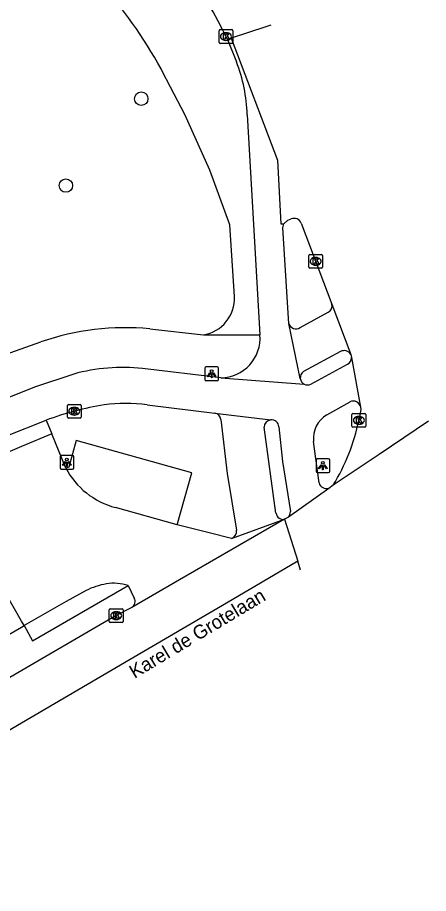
# Model space of a CAD drawing. Extents: x 159675 to 160530, y 382179 to 382901.
# Drawn here: x 160499.7 to 160529.6, y 382670.1 to 382733.7 of the extents above; entities that cross this region are included whole.
import ezdxf

# ---------------------------------------------------------------- set-up
doc = ezdxf.new("R2010")
doc.units = 0
for name, color, linetype in [('IMGEO_Boom', 7, 'Continuous'), ('IMGEO_Fietspad_gesloten', 7, 'Continuous'), ('IMGEO_Kolk', 7, 'Continuous'), ('IMGEO_Lichtpunt', 7, 'Continuous'), ('IMGEO_Openbare_ruimte_label', 7, 'Continuous'), ('IMGEO_Parkeervlak_open', 7, 'Continuous'), ('IMGEO_Rijbaan_lokaal_gesloten', 7, 'Continuous'), ('IMGEO_Rijbaan_lokaal_open', 7, 'Continuous'), ('IMGEO_Verkeerseiland_open', 7, 'Continuous'), ('IMGEO_Voetpad_open', 7, 'Continuous')]:
    doc.layers.add(name, color=color, linetype=linetype)

msp = doc.modelspace()

# ---------------------------------------------------------------- linework, layer by layer
at = {"layer": 'IMGEO_Boom'}
for centre in [(160508.702, 382727.842), (160503.224, 382721.531)]:
    msp.add_circle(centre, 0.489, dxfattribs=at)
at = {"layer": 'IMGEO_Fietspad_gesloten'}
for points in [[(160514.979, 382732.145), (160515.616, 382730.528)], [(160516.399, 382726.675), (160516.862, 382718.714), (160517.33, 382710.678)], [(160519.434, 382711.508), (160519.004, 382718.458), (160519.068, 382718.756)], [(160520.266, 382707.526), (160519.434, 382711.508)], [(160521.042, 382707.11), (160523.703, 382708.546)], [(160503.792, 382707.842), (160500.939, 382706.897), (160496.346, 382705.043), (160489.058, 382701.33)], [(160514.496, 382707.563), (160508.793, 382708.24)], [(160514.496, 382707.563), (160520.544, 382707.113)], [(160522.196, 382704.884), (160523.878, 382705.818)], [(160509.122, 382705.598), (160514.049, 382705.004)], [(160492.179, 382700.069), (160495.249, 382701.639), (160498.849, 382703.338), (160501.786, 382704.487)], [(160514.049, 382705.004), (160518.123, 382704.506)], [(160518.711, 382704.01), (160518.967, 382701.48), (160519.541, 382697.847)], [(160521.625, 382699.929), (160521.222, 382702.934)]]:
    msp.add_lwpolyline(points, dxfattribs=at)
for centre, radius, start, end in [((160505.342, 382726.434), 11.06, 1.24869, 21.72556), ((160514.448, 382710.454), 2.891, 270.95924, 4.44945), ((160523.461, 382709.013), 0.526, 297.34845, 1.94788), ((160507.337, 382694.911), 13.408, 83.76792, 105.33257), ((160520.797, 382707.583), 0.534, 186.15823, 241.73262), ((160520.796, 382707.585), 0.535, 241.90836, 297.40134), ((160524.117, 382705.327), 0.547, 11.2372, 115.9288), ((160509.868, 382682.571), 23.359, 99.50322, 110.24141), ((160507.527, 382694.403), 11.308, 81.89057, 97.70425), ((160518.174, 382703.97), 0.538, 4.21174, 95.49049), ((160523.266, 382703.131), 2.054, 121.40627, 185.51065), ((160522.177, 382700.091), 0.575, 196.34468, 285.24208), ((160518.989, 382697.817), 0.553, 317.70447, 3.13241)]:
    msp.add_arc(centre, radius, start, end, dxfattribs=at)
at = {"layer": 'IMGEO_Kolk'}
for p, q in [((160514.356, 382731.933), (160514.356, 382732.785)), ((160514.431, 382732.859), (160515.283, 382732.859)), ((160514.844, 382732.639), (160514.869, 382732.639)), ((160515.357, 382732.785), (160515.357, 382731.933)), ((160515.283, 382731.859), (160514.431, 382731.859)), ((160514.867, 382732.079), (160514.842, 382732.079)), ((160520.881, 382715.603), (160520.881, 382716.455)), ((160520.956, 382716.529), (160521.808, 382716.529)), ((160521.369, 382716.309), (160521.394, 382716.309)), ((160521.882, 382716.455), (160521.882, 382715.603)), ((160521.808, 382715.529), (160520.956, 382715.529)), ((160521.392, 382715.749), (160521.367, 382715.749)), ((160503.333, 382704.711), (160503.333, 382705.563)), ((160503.408, 382705.637), (160504.26, 382705.637)), ((160503.821, 382705.417), (160503.846, 382705.417)), ((160504.334, 382705.563), (160504.334, 382704.711)), ((160504.26, 382704.637), (160503.408, 382704.637)), ((160503.844, 382704.857), (160503.819, 382704.857)), ((160524.021, 382704.051), (160524.021, 382704.903)), ((160524.096, 382704.977), (160524.948, 382704.977)), ((160524.509, 382704.757), (160524.534, 382704.757)), ((160525.022, 382704.903), (160525.022, 382704.051)), ((160524.948, 382703.977), (160524.096, 382703.977)), ((160524.532, 382704.197), (160524.507, 382704.197)), ((160506.379, 382689.862), (160506.379, 382690.714)), ((160506.454, 382690.788), (160507.306, 382690.788)), ((160506.867, 382690.568), (160506.892, 382690.568)), ((160507.38, 382690.714), (160507.38, 382689.862)), ((160506.89, 382690.008), (160506.865, 382690.008)), ((160507.306, 382689.788), (160506.454, 382689.788))]:
    msp.add_line(p, q, dxfattribs=at)
for points in [[(160514.356, 382731.933), (160514.356, 382732.785)], [(160514.431, 382732.859), (160515.283, 382732.859)], [(160514.677, 382732.559), (160514.8, 382732.559), (160514.8, 382732.408), (160514.93, 382732.559), (160515.094, 382732.559), (160514.948, 382732.408), (160515.101, 382732.159), (160514.949, 382732.159), (160514.864, 382732.323), (160514.8, 382732.256), (160514.8, 382732.159), (160514.677, 382732.159), (160514.677, 382732.559)], [(160515.357, 382732.785), (160515.357, 382731.933)], [(160515.283, 382731.859), (160514.431, 382731.859)], [(160520.881, 382715.603), (160520.881, 382716.455)], [(160520.956, 382716.529), (160521.808, 382716.529)], [(160521.202, 382716.229), (160521.325, 382716.229), (160521.325, 382716.078), (160521.455, 382716.229), (160521.619, 382716.229), (160521.473, 382716.078), (160521.626, 382715.829), (160521.474, 382715.829), (160521.389, 382715.993), (160521.325, 382715.926), (160521.325, 382715.829), (160521.202, 382715.829), (160521.202, 382716.229)], [(160521.882, 382716.455), (160521.882, 382715.603)], [(160521.808, 382715.529), (160520.956, 382715.529)], [(160503.333, 382704.711), (160503.333, 382705.563)], [(160503.408, 382705.637), (160504.26, 382705.637)], [(160503.654, 382705.337), (160503.777, 382705.337), (160503.777, 382705.186), (160503.907, 382705.337), (160504.071, 382705.337), (160503.925, 382705.186), (160504.078, 382704.937), (160503.926, 382704.937), (160503.841, 382705.101), (160503.777, 382705.034), (160503.777, 382704.937), (160503.654, 382704.937), (160503.654, 382705.337)], [(160504.334, 382705.563), (160504.334, 382704.711)], [(160504.26, 382704.637), (160503.408, 382704.637)], [(160524.021, 382704.051), (160524.021, 382704.903)], [(160524.096, 382704.977), (160524.948, 382704.977)], [(160524.342, 382704.677), (160524.465, 382704.677), (160524.465, 382704.526), (160524.595, 382704.677), (160524.759, 382704.677), (160524.613, 382704.526), (160524.766, 382704.277), (160524.614, 382704.277), (160524.529, 382704.441), (160524.465, 382704.374), (160524.465, 382704.277), (160524.342, 382704.277), (160524.342, 382704.677)], [(160525.022, 382704.903), (160525.022, 382704.051)], [(160524.948, 382703.977), (160524.096, 382703.977)], [(160506.379, 382689.862), (160506.379, 382690.714)], [(160506.454, 382690.788), (160507.306, 382690.788)], [(160506.7, 382690.488), (160506.823, 382690.488), (160506.823, 382690.337), (160506.953, 382690.488), (160507.117, 382690.488), (160506.971, 382690.337), (160507.124, 382690.088), (160506.972, 382690.088), (160506.887, 382690.252), (160506.823, 382690.185), (160506.823, 382690.088), (160506.7, 382690.088), (160506.7, 382690.488)], [(160507.38, 382690.714), (160507.38, 382689.862)], [(160507.306, 382689.788), (160506.454, 382689.788)]]:
    msp.add_lwpolyline(points, dxfattribs=at)
for centre, start, end in [((160514.433, 382732.783), 91.55205, 178.44795), ((160514.433, 382732.783), 91.55205, 178.44795), ((160515.281, 382732.783), 1.55205, 88.44795), ((160515.281, 382732.783), 1.55205, 88.44795), ((160514.433, 382731.935), 181.55205, 268.44795), ((160514.433, 382731.935), 181.55205, 268.44795), ((160515.281, 382731.935), 271.55205, 358.44795), ((160515.281, 382731.935), 271.55205, 358.44795), ((160520.958, 382716.453), 91.55205, 178.44795), ((160520.958, 382716.453), 91.55205, 178.44795), ((160521.806, 382716.453), 1.55205, 88.44795), ((160521.806, 382716.453), 1.55205, 88.44795), ((160520.958, 382715.605), 181.55205, 268.44795), ((160520.958, 382715.605), 181.55205, 268.44795), ((160521.806, 382715.605), 271.55205, 358.44795), ((160521.806, 382715.605), 271.55205, 358.44795), ((160503.41, 382705.561), 91.55205, 178.44795), ((160503.41, 382705.561), 91.55205, 178.44795), ((160504.258, 382705.561), 1.55205, 88.44795), ((160504.258, 382705.561), 1.55205, 88.44795), ((160503.41, 382704.713), 181.55205, 268.44795), ((160503.41, 382704.713), 181.55205, 268.44795), ((160504.258, 382704.713), 271.55205, 358.44795), ((160504.258, 382704.713), 271.55205, 358.44795), ((160524.098, 382704.901), 91.55205, 178.44795), ((160524.098, 382704.901), 91.55205, 178.44795), ((160524.946, 382704.901), 1.55205, 88.44795), ((160524.946, 382704.901), 1.55205, 88.44795), ((160524.098, 382704.053), 181.55205, 268.44795), ((160524.098, 382704.053), 181.55205, 268.44795), ((160524.946, 382704.053), 271.55205, 358.44795), ((160524.946, 382704.053), 271.55205, 358.44795), ((160506.456, 382690.712), 91.55205, 178.44795), ((160506.456, 382690.712), 91.55205, 178.44795), ((160507.304, 382690.712), 1.55205, 88.44795), ((160507.304, 382690.712), 1.55205, 88.44795), ((160506.456, 382689.864), 181.55205, 268.44795), ((160506.456, 382689.864), 181.55205, 268.44795), ((160507.304, 382689.864), 271.55205, 358.44795), ((160507.304, 382689.864), 271.55205, 358.44795)]:
    msp.add_arc(centre, 0.0765, start, end, dxfattribs=at)
for centre, major_axis, ratio, start_param, end_param in [((160514.843, 382732.359), (-0.387, 0.002), 0.722429, 4.712389, 7.853982), ((160514.868, 382732.359), (-0.39, 0.002), 0.717154, 1.570796, 4.712389), ((160521.368, 382716.029), (-0.387, 0.002), 0.722429, 4.712389, 7.853982), ((160521.393, 382716.029), (-0.39, 0.002), 0.717154, 1.570796, 4.712389), ((160503.82, 382705.137), (-0.387, 0.002), 0.722429, 4.712389, 7.853982), ((160503.845, 382705.137), (-0.39, 0.002), 0.717154, 1.570796, 4.712389), ((160524.508, 382704.477), (-0.387, 0.002), 0.722429, 4.712389, 7.853982), ((160524.533, 382704.477), (-0.39, 0.002), 0.717154, 1.570796, 4.712389), ((160506.866, 382690.288), (-0.387, 0.002), 0.722429, 4.712389, 7.853982), ((160506.891, 382690.288), (-0.39, 0.002), 0.717154, 1.570796, 4.712389)]:
    msp.add_ellipse(centre, major_axis=major_axis, ratio=ratio, start_param=start_param, end_param=end_param, dxfattribs=at)
at = {"layer": 'IMGEO_Lichtpunt'}
for p, q in [((160514.223, 382708.355), (160513.415, 382708.355)), ((160514.223, 382708.355), (160513.415, 382708.355)), ((160513.321, 382708.26), (160513.321, 382707.453)), ((160513.321, 382708.26), (160513.321, 382707.453)), ((160514.317, 382707.453), (160514.317, 382708.26)), ((160514.317, 382707.453), (160514.317, 382708.26)), ((160513.415, 382707.359), (160514.223, 382707.359)), ((160513.415, 382707.359), (160514.223, 382707.359)), ((160503.699, 382701.92), (160502.891, 382701.92)), ((160503.699, 382701.92), (160502.891, 382701.92)), ((160502.797, 382701.825), (160502.797, 382701.018)), ((160502.797, 382701.825), (160502.797, 382701.018)), ((160503.793, 382701.018), (160503.793, 382701.825)), ((160503.793, 382701.018), (160503.793, 382701.825)), ((160521.408, 382701.587), (160521.408, 382700.78)), ((160521.408, 382701.587), (160521.408, 382700.78)), ((160522.31, 382701.682), (160521.502, 382701.682)), ((160522.31, 382701.682), (160521.502, 382701.682)), ((160522.404, 382700.78), (160522.404, 382701.587)), ((160522.404, 382700.78), (160522.404, 382701.587)), ((160502.891, 382700.924), (160503.699, 382700.924)), ((160502.891, 382700.924), (160503.699, 382700.924)), ((160521.502, 382700.686), (160522.31, 382700.686)), ((160521.502, 382700.686), (160522.31, 382700.686))]:
    msp.add_line(p, q, dxfattribs=at)
for points in [[(160513.695, 382707.924), (160513.734, 382707.896), (160513.546, 382707.634), (160513.508, 382707.661), (160513.695, 382707.924)], [(160513.797, 382707.876), (160513.844, 382707.876), (160513.844, 382707.554), (160513.797, 382707.554), (160513.797, 382707.876)], [(160513.907, 382707.896), (160513.945, 382707.923), (160514.132, 382707.661), (160514.093, 382707.633), (160513.907, 382707.896)], [(160503.171, 382701.489), (160503.21, 382701.461), (160503.022, 382701.199), (160502.984, 382701.226), (160503.171, 382701.489)], [(160503.273, 382701.441), (160503.32, 382701.441), (160503.32, 382701.119), (160503.273, 382701.119), (160503.273, 382701.441)], [(160503.383, 382701.461), (160503.421, 382701.488), (160503.608, 382701.226), (160503.569, 382701.198), (160503.383, 382701.461)], [(160521.782, 382701.251), (160521.821, 382701.223), (160521.633, 382700.961), (160521.595, 382700.988), (160521.782, 382701.251)], [(160521.884, 382701.203), (160521.931, 382701.203), (160521.931, 382700.881), (160521.884, 382700.881), (160521.884, 382701.203)], [(160521.994, 382701.223), (160522.032, 382701.25), (160522.219, 382700.988), (160522.18, 382700.96), (160521.994, 382701.223)]]:
    msp.add_lwpolyline(points, dxfattribs=at)
for centre in [(160513.82, 382708.058), (160503.296, 382701.623), (160521.907, 382701.385)]:
    msp.add_circle(centre, 0.0994, dxfattribs=at)
for centre, start, end in [((160513.415, 382708.26), 90, 180), ((160513.415, 382708.26), 90, 180), ((160514.223, 382708.26), 0, 90), ((160514.223, 382708.26), 0, 90), ((160513.415, 382707.453), 180, 270), ((160513.415, 382707.453), 180, 270), ((160514.223, 382707.453), 270, 0), ((160514.223, 382707.453), 270, 360), ((160502.891, 382701.825), 90, 180), ((160502.891, 382701.825), 90, 180), ((160503.699, 382701.825), 0, 90), ((160503.699, 382701.825), 0, 90), ((160521.502, 382701.587), 90, 180), ((160521.502, 382701.587), 90, 180), ((160522.31, 382701.587), 0, 90), ((160522.31, 382701.587), 0, 90), ((160502.891, 382701.018), 180, 270), ((160502.891, 382701.018), 180, 270), ((160503.699, 382701.018), 270, 0), ((160503.699, 382701.018), 270, 360), ((160521.502, 382700.78), 180, 270), ((160521.502, 382700.78), 180, 270), ((160522.31, 382700.78), 270, 0), ((160522.31, 382700.78), 270, 360)]:
    msp.add_arc(centre, 0.0946, start, end, dxfattribs=at)
at = {"layer": 'IMGEO_Parkeervlak_open'}
msp.add_lwpolyline([(160511.31, 382696.895), (160512.371, 382700.67), (160503.968, 382703.009), (160503.44, 382701.067), (160503.215, 382701.012)], dxfattribs=at)
at = {"layer": 'IMGEO_Rijbaan_lokaal_gesloten'}
for points in [[(160518.116, 382733.187), (160517.762, 382733.069), (160515.239, 382732.231)], [(160515.239, 382732.231), (160518.602, 382723.372), (160518.846, 382718.744), (160519.068, 382718.756)], [(160519.068, 382718.756), (160519.35, 382719.02), (160519.607, 382719.11)], [(160520.323, 382718.811), (160522.557, 382712.91)], [(160522.557, 382712.91), (160523.928, 382709.257)], [(160523.928, 382709.257), (160523.987, 382709.031)], [(160523.987, 382709.031), (160524.653, 382705.433)], [(160524.653, 382705.433), (160524.659, 382705.257), (160524.522, 382704.477)], [(160529.584, 382704.417), (160525.99, 382702.006), (160522.652, 382699.767)], [(160522.328, 382699.536), (160519.398, 382697.445)], [(160522.652, 382699.767), (160522.328, 382699.536)], [(160500.19, 382689.563), (160500, 382689.895), (160496.022, 382696.841), (160494.911, 382696.208)], [(160519.128, 382697.294), (160511.49, 382692.9), (160508.023, 382690.883)], [(160519.398, 382697.445), (160519.128, 382697.294)], [(160519.128, 382697.294), (160520.082, 382694.258)], [(160520.082, 382694.258), (160514.905, 382691.206), (160507.904, 382687.094), (160484.466, 382673.393), (160473.282, 382666.869), (160464.534, 382661.746), (160459.546, 382658.695), (160454.36, 382655.379), (160451.123, 382653.197), (160449.54, 382652.06), (160446.294, 382649.734), (160441.082, 382645.84), (160436.434, 382642.22), (160433.555, 382639.797), (160428.922, 382635.656), (160424.246, 382631.216), (160422.817, 382629.684)], [(160520.291, 382693.593), (160520.082, 382694.258)], [(160508.023, 382690.883), (160506.88, 382690.288), (160491.403, 382681.293), (160489.683, 382680.36), (160484.186, 382677.159), (160473.663, 382671.145)], [(160498.61, 382688.654), (160500, 382689.454), (160500.19, 382689.563)]]:
    msp.add_lwpolyline(points, dxfattribs=at)
for centre, radius, start, end in [((160519.813, 382718.596), 0.554, 22.84154, 111.82785), ((160510.234, 382707.424), 14.589, 328.34377, 348.34734)]:
    msp.add_arc(centre, radius, start, end, dxfattribs=at)
at = {"layer": 'IMGEO_Rijbaan_lokaal_open'}
for points in [[(160514.979, 382732.145), (160515.239, 382732.231)], [(160502.192, 382703.499), (160500, 382702.565), (160492.929, 382699.551)], [(160503.215, 382701.012), (160502.192, 382703.499)], [(160511.31, 382696.895), (160506.819, 382698.145)], [(160515.254, 382695.889), (160513.634, 382696.296), (160511.31, 382696.895)], [(160515.254, 382695.889), (160519.128, 382697.294)], [(160507.748, 382692.473), (160508.186, 382691.565)], [(160504.689, 382692.114), (160503.252, 382691.324), (160500.19, 382689.563)]]:
    msp.add_lwpolyline(points, dxfattribs=at)
for centre, radius, start, end in [((160466.396, 382707.689), 54.391, 26.71976, 39.42457), ((160508.295, 382703.7), 5.748, 207.88036, 255.11479), ((160507.063, 382687.317), 5.353, 99.62874, 116.33227), ((160506.719, 382689.416), 3.226, 71.40141, 99.84), ((160507.754, 382691.308), 0.503, 302.35506, 30.76153)]:
    msp.add_arc(centre, radius, start, end, dxfattribs=at)
at = {"layer": 'IMGEO_Verkeerseiland_open'}
msp.add_lwpolyline([(160501.786, 382704.487), (160502.192, 382703.499)], dxfattribs=at)
at = {"layer": 'IMGEO_Voetpad_open'}
for points in [[(160515.477, 382713.462), (160515.149, 382718.688), (160513.697, 382722.646), (160511.882, 382726.692), (160510.834, 382728.69), (160510.232, 382729.839), (160510.145, 382730.005)], [(160520.244, 382711.218), (160522.287, 382712.345)], [(160509.328, 382711.12), (160513.231, 382710.68)], [(160513.231, 382710.68), (160517.33, 382710.678)], [(160485.209, 382704.232), (160487.816, 382707.691), (160489.294, 382706.559), (160490.688, 382705.53), (160494.202, 382707.331), (160495.488, 382707.894), (160498.466, 382709.139), (160501.402, 382710.176)], [(160523.197, 382709.471), (160520.505, 382708.03)], [(160514.492, 382704.548), (160514.944, 382700.608), (160515.623, 382696.505)], [(160518.498, 382697.726), (160517.636, 382703.973)], [(160500.19, 382689.563), (160500.797, 382688.447), (160507.748, 382692.473)]]:
    msp.add_lwpolyline(points, dxfattribs=at)
for centre, radius, start, end in [((160478.09, 382712.191), 36.672, 29.06234, 41.27544), ((160512.774, 382713.347), 2.705, 279.72397, 2.44587), ((160522.095, 382712.784), 0.479, 293.63484, 15.28112), ((160519.941, 382711.649), 0.526, 195.49933, 305.10343), ((160507.515, 382692.6), 18.609, 84.4076, 109.17646), ((160523.46, 382709.014), 0.528, 27.4679, 119.89735), ((160520.794, 382707.584), 0.531, 122.93356, 186.32523), ((160513.978, 382704.492), 0.517, 6.23339, 82.10967), ((160518.175, 382703.97), 0.539, 95.53585, 179.6285), ((160519.017, 382697.807), 0.525, 188.89362, 282.2284), ((160515.047, 382696.432), 0.581, 290.8988, 7.25579)]:
    msp.add_arc(centre, radius, start, end, dxfattribs=at)

# ---------------------------------------------------------------- texts
at = {"layer": 'IMGEO_Openbare_ruimte_label'}
msp.add_text('Karel de Grotelaan', height=1, rotation=30.92446, dxfattribs=at).set_placement((160508.214, 382685.686))

doc.saveas('drawing.dxf')
